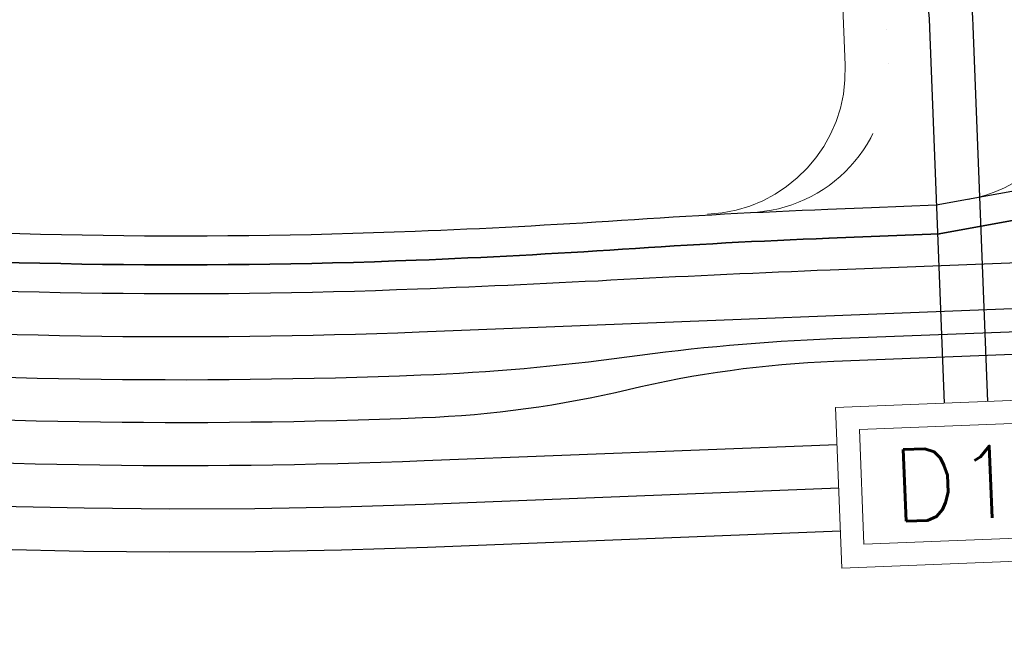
# Model space of a CAD drawing. Header units: metres. Extents: x -502 to 161, y -108 to 174.
# Tile 573 of 656: x -19.86 to -16.43, y -7.14 to -4.99. Entities that reach past the tile are written whole.
import ezdxf

# ---------------------------------------------------------------- set-up
doc = ezdxf.new("R2010")
doc.units = ezdxf.units.M
doc.header["$LTSCALE"] = 0.1
doc.linetypes.add('1', pattern=[70, 50, -20])
doc.linetypes.add('237', pattern=[93, 75, -18])
doc.layers.add('BRI32-005.02-5f05-Koordinierung Schemaplan 4 BA ZOB Teilbereich', color=7, linetype='Continuous')
doc.layers.add('BRI32-005.03-5f06-Koordinierung Schemaplan 4 BA ZOB Teilbereich 2 Ost - Bahnhofsallee 2023-01-21', color=7, linetype='Continuous')
doc.styles.add('Txt', font='txt_____.ttf')

msp = doc.modelspace()

# ---------------------------------------------------------------- linework, layer by layer
at = {"layer": 'BRI32-005.02-5f05-Koordinierung Schemaplan 4 BA ZOB Teilbereich', "color": 1, "linetype": 'Continuous', "lineweight": 35, "true_color": 0xff0000, "transparency": 33554687, "flags": 128}
msp.add_lwpolyline([(-26.7123, -5.3026, -0.06559), (-23.1162, -5.4897), (-23.1162, -5.4897, 0.027789), (-20.8051, -5.7857, 0.027783), (-18.4753, -5.8237, 0.006944), (-17.7563, -5.7854), (-17.7563, -5.7854, -0.006944), (-17.0372, -5.7471), (-17.0372, -5.7471), (-16.6532, -5.7321), (-15.8825, -5.5917)], format="xyb", dxfattribs=at)
at = {"layer": 'BRI32-005.03-5f06-Koordinierung Schemaplan 4 BA ZOB Teilbereich 2 Ost - Bahnhofsallee 2023-01-21', "color": 190, "linetype": '1', "lineweight": 30, "true_color": 0x7f00ff, "transparency": 33554687}
msp.add_line((-17.0329, -5.8571), (-15.8738, -5.8115), dxfattribs=at)
at = {"layer": 'BRI32-005.03-5f06-Koordinierung Schemaplan 4 BA ZOB Teilbereich 2 Ost - Bahnhofsallee 2023-01-21', "color": 7, "linetype": 'Continuous', "lineweight": 30, "transparency": 33554687}
msp.add_line((-17.0235, -6.0969), (-15.8644, -6.0513), dxfattribs=at)
at = {"layer": 'BRI32-005.03-5f06-Koordinierung Schemaplan 4 BA ZOB Teilbereich 2 Ost - Bahnhofsallee 2023-01-21', "color": 1, "linetype": '237', "lineweight": 20, "true_color": 0xff0000, "transparency": 33554687, "flags": 128}
for points in [[(-17.4608, -5.6637, 0.414213), (-16.9809, -5.1445), (-16.99, -4.9116), (-16.99, -4.9116, 0.232088), (-17.4088, -4.1366), (-17.4088, -4.1366, -0.086061), (-22.9677, 1.4851), (-23.3489, 2.0327, -0.543975), (-22.6178, 3.8199), (-22.1616, 3.9057)], [(-14.2136, 1.925), (-14.1905, 1.676, -0.322665), (-14.7834, 0.6686), (-16.7054, -0.068), (-16.7054, -0.068, 0.364197), (-17.5162, -1.5302), (-17.5162, -1.5302), (-16.8965, -4.7144), (-16.8965, -4.7144, -0.078577), (-16.8356, -5.0207), (-16.8356, -5.0207), (-16.831, -5.1386), (-16.831, -5.1386, -0.414214), (-17.311, -5.6578), (-17.311, -5.6578)], [(-16.5524, -5.6122, 0.272347), (-16.1681, -5.2814), (-16.1681, -5.2814, -0.076266), (-16.0489, -5.0528), (-16.0489, -5.0528), (-16.0489, -5.0528, 0.209226), (-15.8474, -4.153), (-15.8474, -4.153), (-15.9419, -3.6675)]]:
    msp.add_lwpolyline(points, format="xyb", dxfattribs=at)
at = {"layer": 'BRI32-005.03-5f06-Koordinierung Schemaplan 4 BA ZOB Teilbereich 2 Ost - Bahnhofsallee 2023-01-21', "color": 7, "linetype": 'Continuous', "lineweight": 30, "transparency": 33554687, "flags": 128}
for points in [[(-16.6344, -6.3218), (-16.6857, -5.0149, 0.234153), (-17.1747, -4.1184, -0.088035), (-22.8446, 1.5709), (-23.2258, 2.1184, -0.543975), (-22.59, 3.6725), (-22.1338, 3.7583)], [(-14.0642, 1.9388), (-14.0412, 1.6899), (-14.0412, 1.6899, -0.323573), (-14.7264, 0.5298), (-14.7264, 0.5298), (-16.6517, -0.208, 0.364197), (-17.369, -1.5016), (-16.9846, -3.4764, 0.053752), (-16.6461, -4.5332, -0.094757), (-16.5356, -5.009), (-16.4845, -6.3159)], [(-15.8613, -6.1313), (-17.0204, -6.1768), (-17.0204, -6.1768, 0.048496), (-17.737, -6.275), (-17.737, -6.275), (-17.737, -6.275, -0.0485), (-18.4537, -6.3733), (-18.4537, -6.3733), (-18.4537, -6.3733, -0.027783), (-20.8445, -6.3343), (-20.8445, -6.3343, -0.027789), (-23.2162, -6.0305), (-23.2162, -6.0305, 0.065462), (-26.6622, -5.8504), (-26.6622, -5.8504), (-26.6622, -5.8504, -0.065449), (-27.3675, -5.8135), (-27.3675, -5.8135, 0.091652), (-28.068, -5.8134), (-30.3207, -6.2296), (-30.3207, -6.2296, -0.034956), (-30.8187, -6.286), (-30.8187, -6.286)], [(-17.009, -6.4666), (-18.4478, -6.5231), (-18.4478, -6.5231, -0.055618), (-23.2435, -6.178), (-23.2435, -6.178, 0.091659), (-28.0008, -6.1773), (-32.3775, -6.9857)], [(-17.7415, -6.1601), (-17.7415, -6.1601, -0.024291), (-17.0235, -6.0969), (-17.0235, -6.0969)], [(-18.4596, -6.2234), (-18.4596, -6.2234, 0.024292), (-17.7415, -6.1601), (-17.7415, -6.1601)], [(-20.8338, -6.1847), (-20.8338, -6.1847, 0.027783), (-18.4596, -6.2234), (-18.4596, -6.2234)]]:
    msp.add_lwpolyline(points, format="xyb", dxfattribs=at)
at = {"layer": 'BRI32-005.03-5f06-Koordinierung Schemaplan 4 BA ZOB Teilbereich 2 Ost - Bahnhofsallee 2023-01-21', "color": 1, "linetype": 'Continuous', "lineweight": 30, "true_color": 0xff0000, "transparency": 33554687, "flags": 128}
for points in [[(-15.8864, -5.4917), (-16.6642, -5.6324), (-16.8893, -5.6412), (-17.0412, -5.6472, 0.006944), (-17.7602, -5.6855, -0.006945), (-18.4792, -5.7237, -0.027783), (-20.7979, -5.686), (-20.7979, -5.686, -0.027789), (-23.098, -5.3914), (-23.098, -5.3914, 0.06559), (-26.7202, -5.2029)], [(-26.7123, -5.3026, -0.06559), (-23.1162, -5.4897), (-23.1162, -5.4897, 0.027789), (-20.8051, -5.7857, 0.027783), (-18.4753, -5.8237, 0.006944), (-17.7563, -5.7854), (-17.7563, -5.7854, -0.006944), (-17.0372, -5.7471), (-17.0372, -5.7471), (-16.6532, -5.7321), (-15.8825, -5.5917)]]:
    msp.add_lwpolyline(points, format="xyb", dxfattribs=at)
at = {"layer": 'BRI32-005.03-5f06-Koordinierung Schemaplan 4 BA ZOB Teilbereich 2 Ost - Bahnhofsallee 2023-01-21', "color": 3, "linetype": 'Continuous', "lineweight": 30, "true_color": 0x00ff00, "transparency": 33554687, "flags": 128}
msp.add_lwpolyline([(-30.8605, -6.0598, -0.034957), (-30.3752, -5.9345), (-28.1225, -5.5184), (-28.1225, -5.5184, -0.091652), (-27.3129, -5.5185), (-27.3129, -5.5185, 0.064702), (-26.6929, -5.5519), (-26.6929, -5.5519, -0.065595), (-23.1617, -5.7355), (-23.1617, -5.7355, 0.027789), (-20.823, -6.0351, 0.027783), (-18.4655, -6.0735), (-15.8675, -5.9714)], format="xyb", dxfattribs=at)
at = {"layer": 'BRI32-005.03-5f06-Koordinierung Schemaplan 4 BA ZOB Teilbereich 2 Ost - Bahnhofsallee 2023-01-21', "color": 190, "linetype": 'Continuous', "lineweight": 30, "true_color": 0x7f00ff, "transparency": 33554687, "flags": 128}
for points in [[(-17.7521, -5.8903, -0.003472), (-17.0329, -5.8571)], [(-20.8122, -5.8855), (-20.8122, -5.8855, 0.027783), (-18.4714, -5.9236), (-18.4714, -5.9236)], [(-18.4714, -5.9236, 0.003473), (-17.7521, -5.8903)]]:
    msp.add_lwpolyline(points, format="xyb", dxfattribs=at)
at = {"layer": 'BRI32-005.03-5f06-Koordinierung Schemaplan 4 BA ZOB Teilbereich 2 Ost - Bahnhofsallee 2023-01-21', "color": 3, "linetype": '237', "lineweight": 30, "true_color": 0x00ff00, "transparency": 33554687, "flags": 128}
msp.add_lwpolyline([(-31.8641, -7.0129, 0.039937), (-31.3651, -6.9614), (-27.9717, -6.3346, -0.091477), (-23.1822, -6.3336), (-23.1822, -6.3336, 0.055435), (-18.4419, -6.673), (-18.4419, -6.673), (-17.0031, -6.6165)], format="xyb", dxfattribs=at)
at = {"layer": 'BRI32-005.03-5f06-Koordinierung Schemaplan 4 BA ZOB Teilbereich 2 Ost - Bahnhofsallee 2023-01-21', "color": 7, "linetype": '237', "lineweight": 30, "transparency": 33554687, "flags": 128}
msp.add_lwpolyline([(-31.8432, -7.126, 0.074578), (-31.3379, -7.1089), (-27.9445, -6.4821), (-27.9445, -6.4821, -0.091477), (-23.2093, -6.4811), (-23.2093, -6.4811), (-23.2093, -6.4811, 0.055435), (-18.436, -6.8229), (-18.436, -6.8229), (-16.9972, -6.7664)], format="xyb", dxfattribs=at)
at = {"layer": 'BRI32-005.03-5f06-Koordinierung Schemaplan 4 BA ZOB Teilbereich 2 Ost - Bahnhofsallee 2023-01-21', "color": 7, "linetype": 'Continuous', "lineweight": 20, "transparency": 33554687, "flags": 128}
for points in [[(-17.0141, -6.3367), (-16.9921, -6.8963), (-16.0328, -6.8586), (-16.0548, -6.299), (-17.0141, -6.3367)], [(-16.931, -6.4135), (-16.9153, -6.8132), (-16.1159, -6.7818), (-16.1316, -6.3821), (-16.931, -6.4135)]]:
    msp.add_lwpolyline(points, dxfattribs=at)

# ---------------------------------------------------------------- texts
at = {"layer": 'BRI32-005.03-5f06-Koordinierung Schemaplan 4 BA ZOB Teilbereich 2 Ost - Bahnhofsallee 2023-01-21', "color": 7, "transparency": 33554687, "insert": (-16.8213, -6.4849), "char_height": 0.25, "attachment_point": 1, "rotation": 2.2506, "line_spacing_factor": 0.25, "style": 'Txt'}
msp.add_mtext('D11', dxfattribs=at)

doc.saveas('drawing.dxf')
